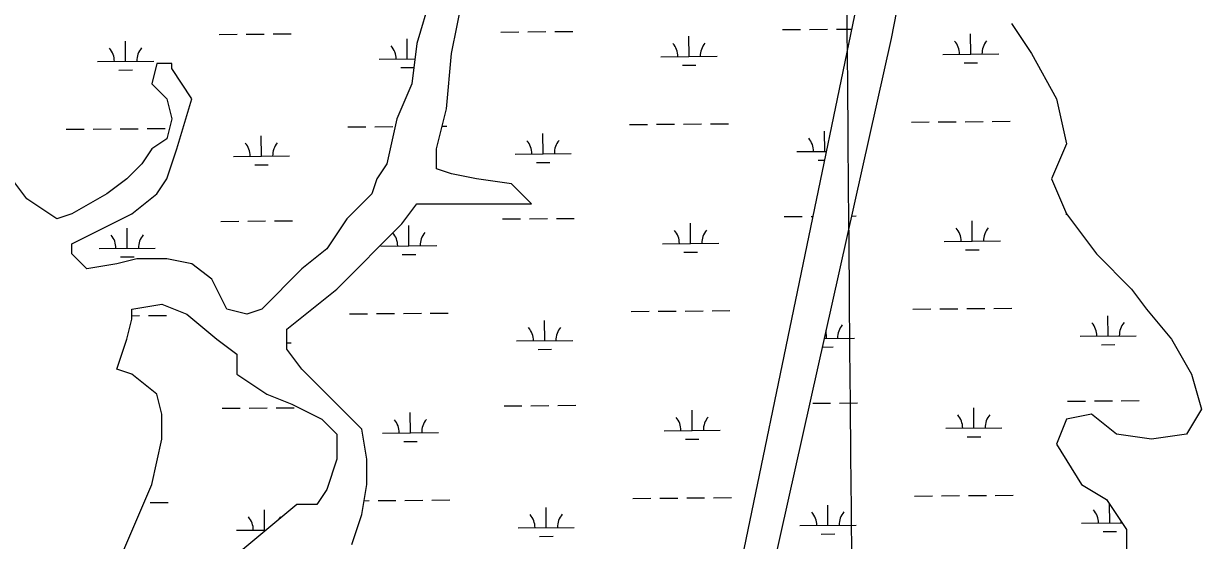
# Model space of a CAD drawing. Extents: x 3568792 to 3606828, y 529143 to 554785.
# Drawn here: x 3590570 to 3592668, y 551602 to 552522 of the extents above; entities that cross this region are included whole.
import ezdxf

# ---------------------------------------------------------------- set-up
doc = ezdxf.new("R2010")
doc.units = 0
for name, color, linetype in [('V-GRID-MAJR', 7, 'Continuous'), ('V-TOPO-SHOR', 7, 'Continuous'), ('V-WETL-SWMP', 7, 'Continuous')]:
    doc.layers.add(name, color=color, linetype=linetype)

msp = doc.modelspace()

# ---------------------------------------------------------------- linework, layer by layer
at = {"layer": 'V-GRID-MAJR'}
msp.add_spline([(3592189.876, 534709.392), (3592137.8910000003, 540767.1), (3592085.88, 546827.892), (3592033.8680000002, 552888.7), (3592033.842, 552891.768)], degree=3, dxfattribs=at)
at = {"layer": 'V-TOPO-SHOR'}
for p, q in [((3592123.494353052, 552892.5239847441), (3591839.883, 551523.579)), ((3592115.950999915, 552494.936999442), (3592192.7385391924, 552893.1081392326)), ((3591332.279, 552468.2029999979), (3591358.995, 552601.8769999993)), ((3591296.6570000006, 552575.1419999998), (3591269.941, 552486.0269999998)), ((3592329.6869998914, 552521.6729992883), (3592365.308999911, 552468.2029994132)), ((3591269.941, 552486.0269999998), (3591261.035, 552414.7339999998)), ((3591884.4100003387, 551461.1980022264), (3592115.950999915, 552494.936999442)), ((3591323.373, 552370.1760000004), (3591332.279, 552468.2029999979)), ((3592365.308999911, 552468.2029994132), (3592409.83599994, 552387.999999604)), ((3590806.8590000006, 552450.3799999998), (3590797.953, 552414.7339999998)), ((3590833.575, 552450.3799999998), (3590806.8590000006, 552450.3799999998)), ((3590833.575, 552441.469), (3590833.575, 552450.3799999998)), ((3590869.197, 552388), (3590833.575, 552441.469)), ((3590797.953, 552414.7339999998), (3590824.669, 552387.9999999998)), ((3591261.035, 552414.7339999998), (3591234.319, 552352.353)), ((3590824.6690000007, 552388), (3590833.575, 552352.353)), ((3590842.4800000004, 552298.884), (3590869.197, 552388)), ((3592409.83599994, 552387.999999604), (3592427.6469999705, 552307.7959998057)), ((3591305.563, 552298.8840000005), (3591323.373, 552370.1760000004)), ((3590833.575, 552352.353), (3590824.6690000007, 552316.707)), ((3591234.319, 552352.353), (3591216.508, 552272.1489999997)), ((3590824.6690000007, 552316.707), (3590797.953, 552298.884)), ((3590797.953, 552298.884), (3590780.142, 552272.1489999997)), ((3590824.6690000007, 552245.415), (3590842.4800000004, 552298.884)), ((3591305.563, 552263.2380000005), (3591305.563, 552298.8840000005)), ((3592427.6469999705, 552307.7959998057), (3592400.929999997, 552245.4149999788)), ((3590780.142, 552272.1489999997), (3590753.4260000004, 552245.415)), ((3591216.508, 552272.1489999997), (3591198.697, 552245.415)), ((3591332.2790000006, 552254.326), (3591305.563, 552263.2380000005)), ((3591376.806, 552245.4150000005), (3591332.2790000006, 552254.326)), ((3590575.3170000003, 552209.769), (3590548.6010000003, 552245.415)), ((3590753.4260000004, 552245.415), (3590717.8040000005, 552218.6799999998)), ((3590806.8590000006, 552218.6799999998), (3590824.6690000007, 552245.415)), ((3591198.697, 552245.415), (3591189.792, 552218.6799999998)), ((3591439.1440000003, 552236.503), (3591376.806, 552245.4150000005)), ((3591474.7660000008, 552200.857), (3591439.1440000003, 552236.503)), ((3592400.929999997, 552245.4149999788), (3592427.64700002, 552183.0340001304)), ((3590628.75, 552174.1220000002), (3590575.3170000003, 552209.769)), ((3590717.8040000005, 552218.6799999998), (3590655.466, 552183.0339999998)), ((3590762.3310000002, 552183.0339999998), (3590806.8590000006, 552218.6799999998)), ((3591189.792, 552218.6799999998), (3591145.265, 552174.1219999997)), ((3591243.225000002, 552165.2110000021), (3591269.941, 552200.857)), ((3591269.941, 552200.857), (3591474.7660000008, 552200.857)), ((3590655.466, 552183.0339999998), (3590628.75, 552174.122)), ((3590655.466, 552129.5649999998), (3590762.3310000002, 552183.0339999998)), ((3591145.265, 552174.122), (3591109.643, 552120.653)), ((3591127.454, 552049.3610000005), (3591243.2250000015, 552165.2110000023)), ((3592427.64700002, 552183.0340001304), (3592481.079000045, 552111.7420002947)), ((3590655.466, 552111.7419999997), (3590655.466, 552129.5649999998)), ((3590682.1830000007, 552085.007), (3590655.466, 552111.742)), ((3590771.2370000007, 552102.83), (3590735.6150000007, 552093.9189999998)), ((3590824.6690000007, 552102.83), (3590771.2370000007, 552102.83)), ((3590869.197, 552093.9189999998), (3590824.6690000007, 552102.8299999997)), ((3591109.643, 552120.653), (3591065.116, 552085.007)), ((3592481.079000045, 552111.7420002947), (3592543.417000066, 552049.3610004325)), ((3590735.6150000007, 552093.9189999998), (3590682.1830000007, 552085.007)), ((3590904.818, 552067.184), (3590869.197, 552093.9189999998)), ((3591065.116, 552085.007), (3590993.873, 552013.715)), ((3590931.5350000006, 552013.715), (3590904.818, 552067.184)), ((3591038.4, 551978.0680000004), (3591127.454, 552049.3610000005)), ((3592543.417000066, 552049.3610004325), (3592570.133000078, 552013.7150005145)), ((3590967.1560000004, 552004.8029999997), (3590931.5350000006, 552013.715)), ((3590993.873, 552013.715), (3590967.1560000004, 552004.8029999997)), ((3592570.133000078, 552013.7150005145), (3592614.6610000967, 551960.2450006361)), ((3591038.4, 551942.4220000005), (3591038.4, 551978.0680000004)), ((3592614.6610000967, 551960.2450006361), (3592650.2820001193, 551897.8650007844)), ((3591065.116, 551906.7760000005), (3591038.4, 551942.4220000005)), ((3591171.981, 551799.8380000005), (3591065.116, 551906.7760000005)), ((3592650.2820001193, 551897.8650007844), (3592668.0930001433, 551835.4840009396)), ((3592668.0930001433, 551835.4840009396), (3592641.3770001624, 551790.9260010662)), ((3592427.6470001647, 551817.6610010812), (3592409.836000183, 551773.1030012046)), ((3592472.1740001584, 551826.5720010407), (3592427.6470001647, 551817.6610010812)), ((3592516.70100017, 551790.9260011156), (3592472.1740001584, 551826.5720010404)), ((3591180.887, 551746.3680000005), (3591171.981, 551799.8380000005)), ((3592579.0390001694, 551782.0140011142), (3592516.70100017, 551790.9260011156)), ((3592641.3770001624, 551790.9260010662), (3592579.0390001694, 551782.0140011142)), ((3592409.836000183, 551773.1030012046), (3592454.363000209, 551701.811001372)), ((3591180.887, 551701.811), (3591180.887, 551746.3680000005)), ((3591171.981, 551648.341), (3591180.887, 551701.811)), ((3592454.363000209, 551701.811001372), (3592498.8900002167, 551675.0760014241)), ((3592498.8900002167, 551675.0760014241), (3592534.5120002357, 551621.6070015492)), ((3591154.17, 551594.872), (3591171.981, 551648.341)), ((3592534.5120002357, 551621.6070015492), (3592534.5120002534, 551577.0490016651))]:
    msp.add_line(p, q, dxfattribs=at)
msp.add_lwpolyline([(3590744.521, 551577.049), (3590797.953, 551701.811), (3590815.764, 551782.014), (3590815.764, 551826.572), (3590806.859, 551862.218), (3590762.3310000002, 551897.865), (3590735.615, 551906.776), (3590753.426, 551960.245), (3590762.3310000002, 551995.892), (3590762.3310000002, 552013.715), (3590815.764, 552022.626), (3590860.291, 552004.803), (3590913.724, 551960.245), (3590949.345, 551933.511), (3590949.345, 551897.865), (3591002.778, 551862.218), (3591047.305, 551844.395), (3591100.738, 551817.661), (3591127.454, 551790.926), (3591127.454, 551746.368), (3591109.643, 551692.899), (3591091.832, 551666.164), (3591056.211, 551666.164), (3590949.345, 551577.049)], dxfattribs=at)
at = {"layer": 'V-WETL-SWMP'}
for p, q in [((3592123.494353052, 552892.5239847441), (3591839.883, 551523.579)), ((3592115.950999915, 552494.936999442), (3592192.7385391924, 552893.1081392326)), ((3591332.279, 552468.203), (3591358.995, 552601.8770000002)), ((3591296.657, 552575.142), (3591269.941, 552486.027)), ((3592329.686999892, 552521.6729992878), (3592365.308999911, 552468.202999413)), ((3590918.073692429, 552502.4168472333), (3590950.072553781, 552502.6867956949)), ((3590966.071984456, 552502.8217699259), (3590998.0708458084, 552503.0917183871)), ((3591014.0702764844, 552503.2266926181), (3591046.0691378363, 552503.4966410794)), ((3591419.9638331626, 552506.6508876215), (3591451.9626945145, 552506.9208360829)), ((3591467.9621251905, 552507.0558103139), (3591499.960986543, 552507.3257587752)), ((3591515.9604172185, 552507.4607330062), (3591547.95927857, 552507.7306814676)), ((3591921.8539738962, 552510.8849280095), (3591953.8528352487, 552511.154876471)), ((3591969.8522659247, 552511.289850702), (3592001.8511272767, 552511.5597991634)), ((3592017.8505579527, 552511.6947733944), (3592044.642838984, 552511.920798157)), ((3592257.0777392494, 552467.2812915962), (3592256.774047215, 552503.2800105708)), ((3590751.4073153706, 552454.57916591), (3590751.103623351, 552490.5778849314)), ((3591253.2974561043, 552458.8132062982), (3591252.993764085, 552494.8119253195)), ((3591269.941, 552486.027), (3591261.035, 552414.734)), ((3591755.187596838, 552463.0472466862), (3591754.8839048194, 552499.0459657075)), ((3591884.410000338, 551461.1980022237), (3592115.950999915, 552494.936999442)), ((3591203.299235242, 552458.3914118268), (3591266.555394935, 552458.9250527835)), ((3591323.373, 552370.1760000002), (3591332.279, 552468.203)), ((3591705.189375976, 552462.625452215), (3591805.185817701, 552463.469041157)), ((3592207.0795183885, 552466.8594971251), (3592307.07596011, 552467.7030860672)), ((3592365.308999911, 552468.202999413), (3592409.83599994, 552387.999999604)), ((3590701.4090945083, 552454.1573714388), (3590801.405536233, 552455.0009603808)), ((3590739.537916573, 552439.0474843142), (3590763.5370625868, 552439.2499456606)), ((3590806.859, 552450.38), (3590797.953, 552414.734)), ((3590833.575, 552450.38), (3590806.859, 552450.38)), ((3590833.575, 552441.469), (3590833.575, 552450.38)), ((3590869.197, 552388), (3590833.575, 552441.469)), ((3591241.4280573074, 552443.2815247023), (3591264.62563515, 552443.4772238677)), ((3591743.318198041, 552447.5155650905), (3591767.3173440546, 552447.7180264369)), ((3592245.208340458, 552451.7496100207), (3592269.207486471, 552451.9520713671)), ((3590797.953, 552414.734), (3590824.669, 552388)), ((3591261.035, 552414.734), (3591234.319, 552352.353)), ((3590824.669, 552388), (3590833.575, 552352.353)), ((3590842.48, 552298.884), (3590869.197, 552388)), ((3592409.83599994, 552387.999999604), (3592427.6469999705, 552307.7959998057)), ((3591305.563, 552298.8840000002), (3591323.373, 552370.1760000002)), ((3590645.5800228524, 552333.6111141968), (3590677.5788842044, 552333.8810626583)), ((3590693.5783148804, 552334.0160368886), (3590725.5771762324, 552334.2859853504)), ((3590741.576606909, 552334.4209595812), (3590773.575468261, 552334.6909080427)), ((3590789.574898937, 552334.8258822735), (3590821.573760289, 552335.0958307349)), ((3590833.575, 552352.353), (3590824.669, 552316.707)), ((3591147.4701635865, 552337.8451545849), (3591179.4690249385, 552338.1151030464)), ((3591195.468455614, 552338.2500772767), (3591227.4673169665, 552338.5200257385)), ((3591234.319, 552352.353), (3591216.508, 552272.149)), ((3591315.6506259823, 552339.2639568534), (3591323.463901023, 552339.3298711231)), ((3591649.36030432, 552342.079194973), (3591681.359165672, 552342.3491434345)), ((3591697.358596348, 552342.4841176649), (3591729.3574577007, 552342.7540661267)), ((3591745.356888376, 552342.8890403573), (3591777.355749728, 552343.1589888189)), ((3591793.3551804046, 552343.2939630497), (3591825.3540417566, 552343.5639115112)), ((3592151.250446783, 552346.3132400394), (3592183.249308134, 552346.5831885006)), ((3592199.2487388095, 552346.7181627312), (3592231.2476001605, 552346.988111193)), ((3592247.247030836, 552347.1230854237), (3592279.245892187, 552347.3930338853)), ((3592295.2453228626, 552347.5280081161), (3592327.2441842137, 552347.7979565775)), ((3590824.669, 552316.707), (3590797.953, 552298.884)), ((3590993.311718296, 552285.800839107), (3590993.0080262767, 552321.7995581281)), ((3591495.20185903, 552290.0348794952), (3591494.8981670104, 552326.0335985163)), ((3591997.0919997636, 552294.2689198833), (3591996.7883077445, 552330.2676389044)), ((3590797.953, 552298.884), (3590780.142, 552272.149)), ((3590824.669, 552245.415), (3590842.48, 552298.884)), ((3591305.563, 552263.2380000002), (3591305.563, 552298.8840000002)), ((3591445.2036381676, 552289.6130850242), (3591545.2000798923, 552290.4566739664)), ((3591947.0937789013, 552293.8471254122), (3591999.555088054, 552294.2896989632)), ((3592427.6469999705, 552307.7959998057), (3592400.929999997, 552245.4149999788)), ((3590780.142, 552272.149), (3590753.426, 552245.415)), ((3590943.3134974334, 552285.379044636), (3591043.3099391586, 552286.2226335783)), ((3590981.442319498, 552270.2691575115), (3591005.4414655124, 552270.4716188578)), ((3591216.508, 552272.149), (3591198.697, 552245.415)), ((3591483.3324602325, 552274.5031978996), (3591507.331606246, 552274.705659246)), ((3591985.2226009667, 552278.7372382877), (3591996.3524574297, 552278.8311318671)), ((3591332.279, 552254.326), (3591305.563, 552263.2380000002)), ((3591376.806, 552245.4150000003), (3591332.279, 552254.326)), ((3590575.3170000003, 552209.769), (3590548.6010000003, 552245.415)), ((3590753.426, 552245.415), (3590717.804, 552218.68)), ((3590806.859, 552218.68), (3590824.669, 552245.415)), ((3591198.697, 552245.415), (3591189.792, 552218.68)), ((3591439.144, 552236.503), (3591376.806, 552245.4150000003)), ((3591474.7660000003, 552200.857), (3591439.144, 552236.503)), ((3592400.929999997, 552245.4149999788), (3592427.64700002, 552183.0340001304)), ((3590628.75, 552174.122), (3590575.3170000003, 552209.769)), ((3590717.804, 552218.68), (3590655.466, 552183.034)), ((3590762.3310000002, 552183.034), (3590806.859, 552218.68)), ((3591189.792, 552218.68), (3591145.265, 552174.122)), ((3591243.225, 552165.211), (3591269.941, 552200.857)), ((3591269.941, 552200.857), (3591474.7660000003, 552200.857)), ((3590655.466, 552183.034), (3590628.75, 552174.1220000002)), ((3590655.466, 552129.5650000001), (3590762.3310000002, 552183.034)), ((3590920.880101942, 552169.7536847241), (3590952.878963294, 552170.0236331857)), ((3590968.87839397, 552170.1586074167), (3591000.8772553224, 552170.4285558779)), ((3591016.876685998, 552170.5635301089), (3591048.87554735, 552170.8334785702)), ((3591145.265, 552174.122), (3591109.643, 552120.653)), ((3591127.454, 552049.3610000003), (3591243.225, 552165.2110000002)), ((3591422.7702426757, 552173.9877251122), (3591454.769104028, 552174.2576735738)), ((3591470.768534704, 552174.3926478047), (3591502.767396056, 552174.662596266)), ((3591518.766826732, 552174.797570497), (3591550.765688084, 552175.0675189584)), ((3591757.994006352, 552130.384084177), (3591757.690314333, 552166.3828031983)), ((3591924.66038341, 552178.2217655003), (3591956.6592447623, 552178.4917139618)), ((3591972.658675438, 552178.6266881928), (3591975.5977257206, 552178.6514825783)), ((3592045.239698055, 552179.2390003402), (3592052.655830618, 552179.3015642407)), ((3592259.8841488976, 552134.6181295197), (3592259.5804568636, 552170.6168484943)), ((3592426.550525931, 552182.4558107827), (3592428.070730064, 552182.4686355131)), ((3592427.64700002, 552183.0340001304), (3592481.079000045, 552111.7420002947)), ((3590754.213724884, 552121.9160034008), (3590753.910032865, 552157.9147224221)), ((3591256.103865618, 552126.150043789), (3591255.8001735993, 552162.1487628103)), ((3590655.466, 552111.742), (3590655.466, 552129.5650000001)), ((3590704.215504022, 552121.4942089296), (3590804.2119457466, 552122.3377978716)), ((3591206.105644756, 552125.7282493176), (3591306.1020864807, 552126.5718382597)), ((3591707.99578549, 552129.9622897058), (3591807.992227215, 552130.8058786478)), ((3592209.8859280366, 552134.1963350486), (3592309.8823697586, 552135.0399239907)), ((3590682.183, 552085.007), (3590655.466, 552111.742)), ((3590771.237, 552102.83), (3590735.615, 552093.919)), ((3590742.3443260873, 552106.384321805), (3590766.3434721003, 552106.5867831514)), ((3590824.669, 552102.83), (3590771.237, 552102.83)), ((3590869.197, 552093.919), (3590824.669, 552102.83)), ((3591109.643, 552120.653), (3591065.116, 552085.007)), ((3591244.234466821, 552110.6183621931), (3591268.2336128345, 552110.8208235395)), ((3591746.1246075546, 552114.8524025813), (3591770.1237535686, 552115.0548639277)), ((3592248.0147501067, 552119.0864479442), (3592272.0138961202, 552119.2889092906)), ((3592481.079000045, 552111.7420002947), (3592543.417000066, 552049.3610004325)), ((3590735.615, 552093.919), (3590682.183, 552085.007)), ((3590904.818, 552067.184), (3590869.197, 552093.919)), ((3591065.116, 552085.007), (3590993.873, 552013.715)), ((3590931.535, 552013.715), (3590904.818, 552067.184)), ((3591038.4, 551978.0680000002), (3591127.454, 552049.3610000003)), ((3592543.417000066, 552049.3610004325), (3592570.133000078, 552013.7150005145)), ((3590762.3310000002, 552001.9092096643), (3590776.3818777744, 552002.0277455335)), ((3590792.381308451, 552002.1627197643), (3590824.380169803, 552002.4326682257)), ((3590967.156, 552004.803), (3590931.535, 552013.715)), ((3590993.873, 552013.715), (3590967.156, 552004.8029999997)), ((3591150.2765731, 552005.1819920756), (3591182.275434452, 552005.4519405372)), ((3591198.274865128, 552005.5869147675), (3591230.2737264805, 552005.8568632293)), ((3591246.273157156, 552005.9918374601), (3591278.272018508, 552006.2617859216)), ((3591294.2714491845, 552006.3967601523), (3591326.2703105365, 552006.6667086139)), ((3591652.166713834, 552009.4160324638), (3591684.165575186, 552009.6859809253)), ((3591700.1650058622, 552009.8209551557), (3591732.163867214, 552010.0909036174)), ((3591748.16329789, 552010.2258778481), (3591780.162159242, 552010.4958263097)), ((3591796.161589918, 552010.6308005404), (3591828.16045127, 552010.900749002)), ((3592154.056856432, 552013.6500779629), (3592186.055717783, 552013.9200264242)), ((3592202.0551484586, 552014.0550006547), (3592234.0540098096, 552014.3249491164)), ((3592250.053440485, 552014.4599233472), (3592282.052301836, 552014.7298718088)), ((3592298.0517325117, 552014.8648460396), (3592330.050593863, 552015.1347945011)), ((3592501.7885518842, 551965.8398029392), (3592501.4848598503, 552001.8385219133)), ((3592570.133000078, 552013.7150005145), (3592614.6610000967, 551960.2450006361)), ((3591038.4, 551942.4220000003), (3591038.4, 551978.0680000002)), ((3591498.0082685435, 551957.371716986), (3591497.7045765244, 551993.370436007)), ((3591999.8984111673, 551961.6057625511), (3591999.774816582, 551976.2562842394)), ((3591448.0100476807, 551956.949922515), (3591548.0064894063, 551957.7935114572)), ((3591996.4868877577, 551961.5769822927), (3592049.8966320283, 551962.027557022)), ((3592451.7903310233, 551965.4180084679), (3592551.786772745, 551966.2615974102)), ((3592614.6610000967, 551960.2450006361), (3592650.2820001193, 551897.8650007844)), ((3591038.4, 551953.4943744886), (3591046.116348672, 551953.5594710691)), ((3591065.116, 551906.7760000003), (3591038.4, 551942.4220000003)), ((3591486.138869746, 551941.8400353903), (3591510.1380157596, 551942.0424967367)), ((3591993.023924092, 551946.1162189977), (3592012.028158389, 551946.2765423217)), ((3592489.9191530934, 551950.3081213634), (3592513.918299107, 551950.5105827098)), ((3591171.981, 551799.8380000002), (3591065.116, 551906.7760000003)), ((3592650.2820001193, 551897.8650007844), (3592668.0930001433, 551835.4840009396)), ((3592429.3569355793, 551849.7926487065), (3592461.355796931, 551850.062597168)), ((3592477.355227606, 551850.197571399), (3592509.354088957, 551850.4675198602)), ((3592525.3535196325, 551850.6024940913), (3592557.3523809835, 551850.8724425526)), ((3590923.6865114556, 551837.0905222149), (3590955.6853728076, 551837.3604706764)), ((3590971.6848034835, 551837.4954449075), (3591003.683664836, 551837.7653933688)), ((3591019.6830955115, 551837.9003675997), (3591051.6819568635, 551838.170316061)), ((3591258.9102751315, 551793.4868812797), (3591258.606583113, 551829.4856003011)), ((3591425.5766521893, 551841.324562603), (3591457.5755135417, 551841.5945110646)), ((3591473.5749442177, 551841.7294852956), (3591505.5738055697, 551841.9994337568)), ((3591521.5732362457, 551842.1344079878), (3591553.5720975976, 551842.4043564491)), ((3591760.8004158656, 551797.7209216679), (3591760.4967238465, 551833.7196406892)), ((3591975.465086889, 551845.9635310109), (3592007.46394824, 551846.2334794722)), ((3592023.4633789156, 551846.3684537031), (3592055.4622402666, 551846.6384021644)), ((3592262.690558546, 551801.9549674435), (3592262.3868665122, 551837.953686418)), ((3592668.0930001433, 551835.4840009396), (3592641.3770001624, 551790.9260010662)), ((3592427.6470001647, 551817.6610010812), (3592409.836000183, 551773.1030012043)), ((3592472.1740001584, 551826.5720010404), (3592427.6470001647, 551817.6610010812)), ((3592516.70100017, 551790.9260011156), (3592472.1740001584, 551826.5720010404)), ((3591180.887, 551746.3680000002), (3591171.981, 551799.8380000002)), ((3591208.9120542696, 551793.0650868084), (3591308.9084959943, 551793.9086757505)), ((3591710.8021950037, 551797.2991271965), (3591810.7986367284, 551798.1427161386)), ((3592212.6923376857, 551801.5331729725), (3592312.688779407, 551802.3767619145)), ((3592250.821159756, 551786.4232858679), (3592274.8203057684, 551786.6257472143)), ((3592579.0390001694, 551782.0140011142), (3592516.70100017, 551790.9260011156)), ((3592641.3770001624, 551790.9260010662), (3592579.0390001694, 551782.0140011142)), ((3591247.040876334, 551777.9551996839), (3591271.040022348, 551778.1576610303)), ((3591748.931017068, 551782.189240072), (3591772.930163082, 551782.3917014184)), ((3592409.836000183, 551773.1030012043), (3592454.363000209, 551701.811001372)), ((3591180.887, 551701.811), (3591180.887, 551746.3680000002)), ((3591171.981, 551648.341), (3591180.887, 551701.811)), ((3592156.863266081, 551680.9869158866), (3592188.862127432, 551681.256864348)), ((3592204.861558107, 551681.3918385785), (3592236.860419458, 551681.6617870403)), ((3592252.8598501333, 551681.796761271), (3592284.8587114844, 551682.0667097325)), ((3592300.85814216, 551682.2016839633), (3592332.857003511, 551682.4716324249)), ((3592454.363000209, 551701.811001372), (3592498.8900002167, 551675.0760014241)), ((3590795.1877179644, 551669.4995572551), (3590827.1865793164, 551669.7695057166)), ((3591176.0403341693, 551672.712502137), (3591185.0818439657, 551672.788778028)), ((3591201.0812746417, 551672.9237522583), (3591233.080135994, 551673.1937007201)), ((3591249.0795666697, 551673.3286749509), (3591281.0784280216, 551673.5986234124)), ((3591297.077858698, 551673.7335976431), (3591329.07672005, 551674.0035461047)), ((3591500.8146780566, 551624.7085544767), (3591500.510986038, 551660.7072734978)), ((3591654.9731233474, 551676.7528699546), (3591686.9719846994, 551677.0228184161)), ((3591702.971415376, 551677.1577926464), (3591734.970276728, 551677.4277411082)), ((3591750.969707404, 551677.562715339), (3591782.968568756, 551677.8326638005)), ((3591798.967999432, 551677.9676380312), (3591830.9668607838, 551678.2375864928)), ((3592002.7048208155, 551628.9426004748), (3592002.401128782, 551664.941319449)), ((3592498.8900002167, 551675.0760014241), (3592534.5120002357, 551621.6070015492)), ((3592504.594961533, 551633.176640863), (3592504.310124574, 551666.9403372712)), ((3590998.924537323, 551620.4745140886), (3590998.6208453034, 551656.4732331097)), ((3591154.17, 551594.872), (3591171.981, 551648.341)), ((3590948.9263164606, 551620.0527196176), (3591001.446040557, 551620.495785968)), ((3591450.8164571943, 551624.2867600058), (3591550.8128989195, 551625.1303489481)), ((3591952.7065999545, 551628.5208060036), (3592052.7030416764, 551629.3643949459)), ((3592454.5967406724, 551632.7548463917), (3592526.6799751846, 551633.3629542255)), ((3592534.5120002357, 551621.6070015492), (3592534.5120002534, 551577.0490016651)), ((3591488.9452792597, 551609.1768728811), (3591512.944425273, 551609.3793342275)), ((3591990.8354220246, 551613.4109188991), (3592014.834568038, 551613.6133802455)), ((3592492.7255627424, 551617.6449592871), (3592516.724708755, 551617.8474206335))]:
    msp.add_line(p, q, dxfattribs=at)
msp.add_lwpolyline([(3590744.521, 551577.049), (3590797.953, 551701.811), (3590815.764, 551782.014), (3590815.764, 551826.572), (3590806.859, 551862.218), (3590762.3310000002, 551897.865), (3590735.615, 551906.776), (3590753.426, 551960.245), (3590762.3310000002, 551995.892), (3590762.3310000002, 552013.715), (3590815.764, 552022.626), (3590860.291, 552004.803), (3590913.724, 551960.245), (3590949.345, 551933.511), (3590949.345, 551897.865), (3591002.778, 551862.218), (3591047.305, 551844.395), (3591100.738, 551817.661), (3591127.454, 551790.926), (3591127.454, 551746.368), (3591109.643, 551692.899), (3591091.832, 551666.164), (3591056.211, 551666.164), (3590949.345, 551577.049)], dxfattribs=at)
for centre, radius, start, end in [((3591198.05248031, 552458.821969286), 35.24628790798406, 359.7115265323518, 41.25518486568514), ((3591699.9426210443, 552463.0560096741), 35.24628790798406, 359.7115265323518, 41.25518486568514), ((3591810.424561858, 552463.9880562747), 35.246287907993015, 139.7115235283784, 181.25518186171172), ((3592201.8327634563, 552467.2900545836), 35.24628790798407, 359.7115265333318, 41.255184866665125), ((3592312.314704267, 552468.2221011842), 35.246287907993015, 139.71152352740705, 181.25518186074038), ((3590696.162339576, 552454.5879288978), 35.24628790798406, 359.7115265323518, 41.25518486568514), ((3590806.64428039, 552455.5199754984), 35.246287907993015, 139.7115235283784, 181.25518186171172), ((3591439.956883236, 552290.0436424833), 35.24628790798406, 359.7115265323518, 41.25518486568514), ((3591550.4388240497, 552290.9756890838), 35.246287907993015, 139.7115235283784, 181.25518186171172), ((3591941.8470239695, 552294.2776828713), 35.24628790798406, 359.7115265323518, 41.25518486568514), ((3590938.0667425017, 552285.8096020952), 35.24628790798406, 359.7115265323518, 41.25518486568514), ((3591048.5486833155, 552286.7416486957), 35.246287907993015, 139.7115235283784, 181.25518186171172), ((3590698.9687490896, 552121.9247663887), 35.24628790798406, 359.7115265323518, 41.25518486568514), ((3590809.450689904, 552122.8568129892), 35.246287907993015, 139.7115235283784, 181.25518186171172), ((3591200.858889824, 552126.1588067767), 35.24628790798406, 359.7115265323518, 41.1755206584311), ((3591311.340830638, 552127.0908533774), 35.246287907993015, 139.7115235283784, 181.25518186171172), ((3591702.749030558, 552130.3928471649), 35.24628790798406, 359.7115265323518, 41.25518486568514), ((3591813.2309713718, 552131.3248937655), 35.246287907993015, 139.7115235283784, 181.25518186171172), ((3592204.639173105, 552134.6268925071), 35.24628790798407, 359.7115265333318, 41.255184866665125), ((3592315.121113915, 552135.5589391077), 35.246287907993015, 139.71152352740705, 181.25518186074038), ((3591442.7632927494, 551957.3804799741), 35.24628790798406, 359.7115265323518, 41.25518486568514), ((3591553.2452335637, 551958.3125265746), 35.246287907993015, 139.7115235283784, 181.25518186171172), ((3592055.1353761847, 551962.546572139), 35.246287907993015, 139.71152352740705, 181.25518186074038), ((3592446.543576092, 551965.8485659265), 35.24628790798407, 359.7115265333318, 41.255184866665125), ((3592557.025516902, 551966.7806125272), 35.246287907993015, 139.71152352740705, 181.25518186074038), ((3591203.6652993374, 551793.4956442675), 35.24628790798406, 359.7115265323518, 41.25518486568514), ((3591314.1472401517, 551794.4276908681), 35.246287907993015, 139.7115235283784, 181.25518186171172), ((3591705.555440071, 551797.7296846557), 35.24628790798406, 359.7115265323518, 41.25518486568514), ((3591816.0373808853, 551798.6617312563), 35.246287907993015, 139.7115235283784, 181.25518186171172), ((3592207.445582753, 551801.9637304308), 35.24628790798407, 359.7115265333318, 41.255184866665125), ((3592317.9275235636, 551802.8957770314), 35.246287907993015, 139.71152352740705, 181.25518186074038), ((3590943.6795615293, 551620.4832770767), 35.24628790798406, 359.7115265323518, 41.25518486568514), ((3591054.1615023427, 551621.4153236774), 35.246287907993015, 139.7115235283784, 150.13526600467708), ((3591445.569702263, 551624.7173174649), 35.24628790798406, 359.7115265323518, 41.25518486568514), ((3591556.051643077, 551625.6493640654), 35.246287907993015, 139.7115235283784, 181.25518186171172), ((3591947.459845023, 551628.9513634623), 35.24628790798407, 359.7115265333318, 41.255184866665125), ((3592057.9417858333, 551629.8834100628), 35.246287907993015, 139.71152352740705, 181.25518186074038), ((3592449.3499857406, 551633.1854038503), 35.24628790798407, 359.7115265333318, 41.255184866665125), ((3592559.8319265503, 551634.1174504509), 35.246287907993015, 176.29357626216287, 181.25518186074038)]:
    msp.add_arc(centre, radius, start, end, dxfattribs=at)

doc.saveas('drawing.dxf')
